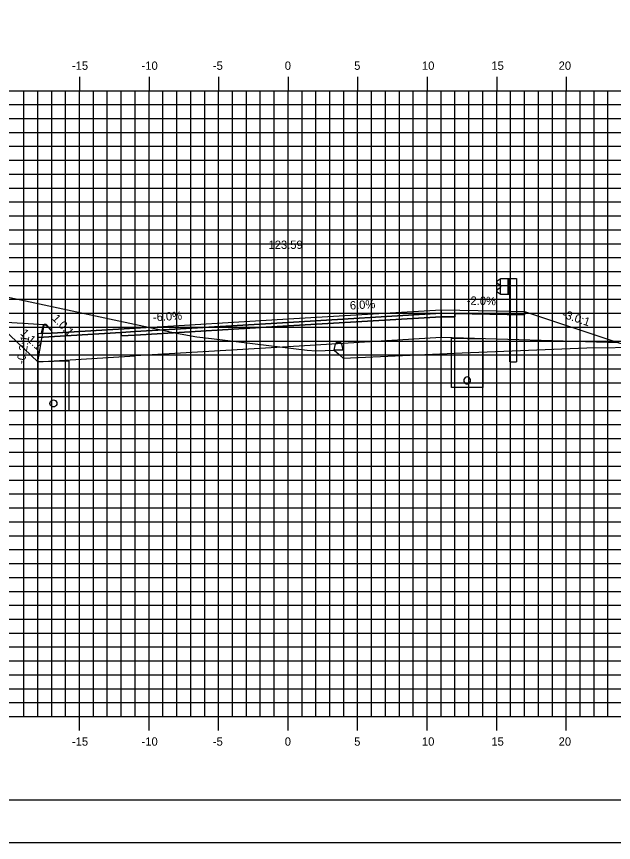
# Model space of a CAD drawing. Extents: x 850598 to 870284, y 366541 to 366651.
# Drawn here: x 866154.3 to 866197.3, y 366541.2 to 366600.6 of the extents above; entities that cross this region are included whole.
import ezdxf

# ---------------------------------------------------------------- set-up
doc = ezdxf.new("R2010")
doc.units = 0
for name, color, linetype in [('ANNOTATION', 7, 'Continuous'), ('BORDER', 7, 'Continuous'), ('D_Curb_Type_3M2_Lt', 7, 'Continuous'), ('D_Drainage_Underdrain', 7, 'Continuous'), ('D_Drainage_Underdrain_06in', 7, 'Continuous'), ('D_Guardrail_Beam_Rt', 7, 'Continuous'), ('D_Roadway_Berm', 7, 'Continuous'), ('D_Roadway_Centerline', 7, 'Continuous'), ('D_Roadway_Centerline_Text', 7, 'Continuous'), ('D_Roadway_Edge_Shoulder', 7, 'Continuous'), ('D_Roadway_Edge_TW', 7, 'Continuous'), ('D_Roadway_Pavement', 7, 'Continuous'), ('D_Roadway_SubGrade', 7, 'Continuous'), ('H_V ANNOTATION', 7, 'Continuous'), ('MAJOR', 7, 'Continuous'), ('MINOR', 7, 'Continuous'), ('PLOT BOUNDARY', 7, 'Continuous'), ('S_Curb_Type_3', 7, 'Continuous'), ('S_Roadway_Centerline', 7, 'Continuous')]:
    doc.layers.add(name, color=color, linetype=linetype)

msp = doc.modelspace()

# ---------------------------------------------------------------- linework, layer by layer
at = {"layer": 'BORDER'}
msp.add_line((866128.855, 366544.225), (866288.855, 366544.225), dxfattribs=at)
at = {"layer": 'D_Curb_Type_3M2_Lt'}
for p, q in [((866156.213, 366578.288), (866156.105, 366577.794)), ((866156.349, 366578.417), (866156.354, 366578.417)), ((866156.855, 366577.961), (866156.501, 366578.363)), ((866156.855, 366577.794), (866156.855, 366577.961)), ((866156.105, 366577.794), (866156.855, 366577.794))]:
    msp.add_line(p, q, dxfattribs=at)
msp.add_arc((866156.376, 366578.252), 0.167, 41.38705, 167.66476, dxfattribs=at)
at = {"layer": 'D_Drainage_Underdrain'}
for points in [[(866187.855, 366577.392), (866187.855, 366573.892), (866185.605, 366573.892), (866185.605, 366577.437)], [(866155.855, 366575.734), (866155.855, 366572.234), (866158.105, 366572.234), (866158.105, 366575.779)]]:
    msp.add_lwpolyline(points, close=True, dxfattribs=at)
at = {"layer": 'D_Drainage_Underdrain_06in'}
for points in [[(866186.73, 366574.642), (866186.653, 366574.629), (866186.583, 366574.594), (866186.528, 366574.539), (866186.492, 366574.469), (866186.48, 366574.392), (866186.492, 366574.314), (866186.528, 366574.245), (866186.583, 366574.189), (866186.653, 366574.154), (866186.73, 366574.142), (866186.807, 366574.154), (866186.877, 366574.189), (866186.932, 366574.245), (866186.968, 366574.314), (866186.98, 366574.392), (866186.968, 366574.469), (866186.932, 366574.539), (866186.877, 366574.594), (866186.807, 366574.629)], [(866156.98, 366572.984), (866157.057, 366572.971), (866157.127, 366572.936), (866157.182, 366572.881), (866157.218, 366572.811), (866157.23, 366572.734), (866157.218, 366572.656), (866157.182, 366572.587), (866157.127, 366572.531), (866157.057, 366572.496), (866156.98, 366572.484), (866156.903, 366572.496), (866156.833, 366572.531), (866156.778, 366572.587), (866156.742, 366572.656), (866156.73, 366572.734), (866156.742, 366572.811), (866156.778, 366572.881), (866156.833, 366572.936), (866156.903, 366572.971)]]:
    msp.add_lwpolyline(points, close=True, dxfattribs=at)
at = {"layer": 'D_Guardrail_Beam_Rt'}
for p, q in [((866189.036, 366581.633), (866188.893, 366581.533)), ((866188.893, 366581.39), (866189.088, 366581.254)), ((866189.126, 366581.653), (866189.053, 366581.64)), ((866189.126, 366581.727), (866189.813, 366581.727)), ((866189.126, 366580.561), (866189.126, 366581.727)), ((866189.647, 366581.727), (866189.647, 366580.561)), ((866189.751, 366581.727), (866189.751, 366580.561)), ((866189.813, 366581.727), (866190.284, 366581.727)), ((866189.813, 366581.727), (866189.813, 366580.561)), ((866190.284, 366581.727), (866190.284, 366575.727)), ((866189.088, 366581.034), (866188.893, 366580.898)), ((866189.122, 366581.19), (866189.122, 366581.099)), ((866188.893, 366580.755), (866189.036, 366580.655)), ((866189.053, 366580.648), (866189.126, 366580.635)), ((866189.813, 366580.561), (866189.126, 366580.561)), ((866189.793, 366575.727), (866189.793, 366580.561)), ((866189.793, 366575.727), (866190.284, 366575.727))]:
    msp.add_line(p, q, dxfattribs=at)
for centre, major_axis, start_param, end_param in [((866188.943, 366581.462), (-0.0877, 0), 5.323254, 7.243116), ((866189.06, 366581.599), (-0.0417, 0), 4.886922, 5.323254), ((866188.943, 366580.827), (-0.0877, 0), 5.323254, 7.243116), ((866189.043, 366581.19), (0.0789, 0), 0, 0.959931), ((866189.043, 366581.099), (0.0789, 0), 5.323254, 6.283185), ((866189.06, 366580.689), (-0.0417, 0), 0.959931, 1.396263)]:
    msp.add_ellipse(centre, major_axis=major_axis, ratio=0.995501, start_param=start_param, end_param=end_param, dxfattribs=at)
at = {"layer": 'D_Roadway_Berm'}
msp.add_lwpolyline([(866156.31, 366578.392), (866152.81, 366578.602)], dxfattribs=at)
at = {"layer": 'D_Roadway_Centerline'}
msp.add_lwpolyline([(866145.96, 366582.027), (866152.81, 366578.602), (866155.855, 366575.734), (866156.31, 366578.392), (866156.4, 366578.394), (866156.479, 366578.348), (866156.848, 366577.961), (866156.855, 366577.794), (866162.855, 366578.154), (866173.855, 366578.814), (866184.855, 366579.474), (866188.855, 366579.394), (866190.855, 366579.354), (866197.646, 366577.09), (866245.35, 366563.225), (866256.131, 366560.092), (866265.993, 366557.225), (866269.993, 366557.225)], dxfattribs=at)
at = {"layer": 'D_Roadway_Edge_Shoulder'}
for points in [[(866184.855, 366579.474), (866188.855, 366579.394), (866188.855, 366579.394), (866190.855, 366579.354), (866190.855, 366579.104), (866185.855, 366579.204), (866184.855, 366579.224)], [(866162.855, 366578.154), (866156.855, 366577.794), (866155.855, 366577.734), (866155.855, 366577.484), (866161.855, 366577.844), (866162.855, 366577.904)]]:
    msp.add_lwpolyline(points, close=True, dxfattribs=at)
at = {"layer": 'D_Roadway_Edge_TW'}
msp.add_lwpolyline([(866162.855, 366577.904), (866162.855, 366578.154), (866173.855, 366578.814), (866184.855, 366579.474), (866184.855, 366579.224), (866173.855, 366578.564)], close=True, dxfattribs=at)
at = {"layer": 'D_Roadway_Pavement'}
for points in [[(866162.855, 366577.654), (866162.855, 366577.904), (866173.855, 366578.564), (866184.855, 366579.224), (866184.855, 366578.974), (866173.855, 366578.314)], [(866184.855, 366579.224), (866185.855, 366579.204), (866185.855, 366578.954), (866184.855, 366578.974)], [(866162.855, 366577.904), (866161.855, 366577.844), (866161.855, 366577.594), (866162.855, 366577.654)]]:
    msp.add_lwpolyline(points, close=True, dxfattribs=at)
at = {"layer": 'D_Roadway_SubGrade'}
for points in [[(866184.855, 366578.974), (866185.855, 366578.954), (866185.855, 366579.204), (866190.855, 366579.104), (866190.855, 366579.354), (866197.646, 366577.09), (866184.855, 366577.474)], [(866162.855, 366576.154), (866162.855, 366577.654), (866173.855, 366578.314), (866184.855, 366578.974), (866184.855, 366577.474), (866173.855, 366576.814)], [(866162.855, 366577.654), (866161.855, 366577.594), (866161.855, 366577.844), (866155.855, 366577.484), (866155.855, 366575.734), (866162.855, 366576.154)]]:
    msp.add_lwpolyline(points, close=True, dxfattribs=at)
at = {"layer": 'MAJOR'}
for p, q in [((866158.855, 366596.227), (866158.855, 366595.225)), ((866158.855, 366596.227), (866158.855, 366595.225)), ((866163.855, 366596.227), (866163.855, 366595.225)), ((866163.855, 366596.227), (866163.855, 366595.225)), ((866168.855, 366596.227), (866168.855, 366595.225)), ((866168.855, 366596.227), (866168.855, 366595.225)), ((866173.855, 366596.227), (866173.855, 366595.225)), ((866173.855, 366596.227), (866173.855, 366595.225)), ((866178.855, 366596.227), (866178.855, 366595.225)), ((866178.855, 366596.227), (866178.855, 366595.225)), ((866183.855, 366596.227), (866183.855, 366595.225)), ((866183.855, 366596.227), (866183.855, 366595.225)), ((866188.855, 366596.227), (866188.855, 366595.225)), ((866188.855, 366596.227), (866188.855, 366595.225)), ((866193.855, 366596.227), (866193.855, 366595.225)), ((866193.855, 366596.227), (866193.855, 366595.225)), ((866133.855, 366595.225), (866273.855, 366595.225)), ((866133.855, 366595.225), (866273.855, 366595.225)), ((866133.855, 366595.225), (866273.855, 366595.225)), ((866133.855, 366595.225), (866273.855, 366595.225)), ((866158.855, 366550.225), (866158.855, 366595.225)), ((866158.855, 366550.225), (866158.855, 366595.225)), ((866163.855, 366550.225), (866163.855, 366595.225)), ((866163.855, 366550.225), (866163.855, 366595.225)), ((866168.855, 366550.225), (866168.855, 366595.225)), ((866168.855, 366550.225), (866168.855, 366595.225)), ((866173.855, 366550.225), (866173.855, 366595.225)), ((866173.855, 366550.225), (866173.855, 366595.225)), ((866178.855, 366550.225), (866178.855, 366595.225)), ((866178.855, 366550.225), (866178.855, 366595.225)), ((866183.855, 366550.225), (866183.855, 366595.225)), ((866183.855, 366550.225), (866183.855, 366595.225)), ((866188.855, 366550.225), (866188.855, 366595.225)), ((866188.855, 366550.225), (866188.855, 366595.225)), ((866193.855, 366550.225), (866193.855, 366595.225)), ((866193.855, 366550.225), (866193.855, 366595.225)), ((866133.855, 366590.225), (866273.855, 366590.225)), ((866133.855, 366590.225), (866273.855, 366590.225)), ((866133.855, 366585.225), (866273.855, 366585.225)), ((866133.855, 366585.225), (866273.855, 366585.225)), ((866133.855, 366580.225), (866273.855, 366580.225)), ((866133.855, 366580.225), (866273.855, 366580.225)), ((866133.855, 366575.225), (866273.855, 366575.225)), ((866133.855, 366575.225), (866273.855, 366575.225)), ((866133.855, 366570.225), (866273.855, 366570.225)), ((866133.855, 366570.225), (866273.855, 366570.225)), ((866133.855, 366565.225), (866273.855, 366565.225)), ((866133.855, 366565.225), (866273.855, 366565.225)), ((866133.855, 366560.225), (866273.855, 366560.225)), ((866133.855, 366560.225), (866273.855, 366560.225)), ((866133.855, 366555.225), (866273.855, 366555.225)), ((866133.855, 366555.225), (866273.855, 366555.225)), ((866133.855, 366550.225), (866273.855, 366550.225)), ((866133.855, 366550.225), (866273.855, 366550.225)), ((866133.855, 366550.225), (866273.855, 366550.225)), ((866133.855, 366550.225), (866273.855, 366550.225)), ((866158.855, 366549.223), (866158.855, 366550.225)), ((866158.855, 366549.223), (866158.855, 366550.225)), ((866163.855, 366549.223), (866163.855, 366550.225)), ((866163.855, 366549.223), (866163.855, 366550.225)), ((866168.855, 366549.223), (866168.855, 366550.225)), ((866168.855, 366549.223), (866168.855, 366550.225)), ((866173.855, 366549.223), (866173.855, 366550.225)), ((866173.855, 366549.223), (866173.855, 366550.225)), ((866178.855, 366549.223), (866178.855, 366550.225)), ((866178.855, 366549.223), (866178.855, 366550.225)), ((866183.855, 366549.223), (866183.855, 366550.225)), ((866183.855, 366549.223), (866183.855, 366550.225)), ((866188.855, 366549.223), (866188.855, 366550.225)), ((866188.855, 366549.223), (866188.855, 366550.225)), ((866193.855, 366549.223), (866193.855, 366550.225)), ((866193.855, 366549.223), (866193.855, 366550.225))]:
    msp.add_line(p, q, dxfattribs=at)
at = {"layer": 'MINOR'}
for p, q in [((866154.855, 366550.225), (866154.855, 366595.225)), ((866154.855, 366550.225), (866154.855, 366595.225)), ((866155.855, 366550.225), (866155.855, 366595.225)), ((866155.855, 366550.225), (866155.855, 366595.225)), ((866156.855, 366550.225), (866156.855, 366595.225)), ((866156.855, 366550.225), (866156.855, 366595.225)), ((866157.855, 366550.225), (866157.855, 366595.225)), ((866157.855, 366550.225), (866157.855, 366595.225)), ((866159.855, 366550.225), (866159.855, 366595.225)), ((866159.855, 366550.225), (866159.855, 366595.225)), ((866160.855, 366550.225), (866160.855, 366595.225)), ((866160.855, 366550.225), (866160.855, 366595.225)), ((866161.855, 366550.225), (866161.855, 366595.225)), ((866161.855, 366550.225), (866161.855, 366595.225)), ((866162.855, 366550.225), (866162.855, 366595.225)), ((866162.855, 366550.225), (866162.855, 366595.225)), ((866164.855, 366550.225), (866164.855, 366595.225)), ((866164.855, 366550.225), (866164.855, 366595.225)), ((866165.855, 366550.225), (866165.855, 366595.225)), ((866165.855, 366550.225), (866165.855, 366595.225)), ((866166.855, 366550.225), (866166.855, 366595.225)), ((866166.855, 366550.225), (866166.855, 366595.225)), ((866167.855, 366550.225), (866167.855, 366595.225)), ((866167.855, 366550.225), (866167.855, 366595.225)), ((866169.855, 366550.225), (866169.855, 366595.225)), ((866169.855, 366550.225), (866169.855, 366595.225)), ((866170.855, 366550.225), (866170.855, 366595.225)), ((866170.855, 366550.225), (866170.855, 366595.225)), ((866171.855, 366550.225), (866171.855, 366595.225)), ((866171.855, 366550.225), (866171.855, 366595.225)), ((866172.855, 366550.225), (866172.855, 366595.225)), ((866172.855, 366550.225), (866172.855, 366595.225)), ((866174.855, 366550.225), (866174.855, 366595.225)), ((866174.855, 366550.225), (866174.855, 366595.225)), ((866175.855, 366550.225), (866175.855, 366595.225)), ((866175.855, 366550.225), (866175.855, 366595.225)), ((866176.855, 366550.225), (866176.855, 366595.225)), ((866176.855, 366550.225), (866176.855, 366595.225)), ((866177.855, 366550.225), (866177.855, 366595.225)), ((866177.855, 366550.225), (866177.855, 366595.225)), ((866179.855, 366550.225), (866179.855, 366595.225)), ((866179.855, 366550.225), (866179.855, 366595.225)), ((866180.855, 366550.225), (866180.855, 366595.225)), ((866180.855, 366550.225), (866180.855, 366595.225)), ((866181.855, 366550.225), (866181.855, 366595.225)), ((866181.855, 366550.225), (866181.855, 366595.225)), ((866182.855, 366550.225), (866182.855, 366595.225)), ((866182.855, 366550.225), (866182.855, 366595.225)), ((866184.855, 366550.225), (866184.855, 366595.225)), ((866184.855, 366550.225), (866184.855, 366595.225)), ((866185.855, 366550.225), (866185.855, 366595.225)), ((866185.855, 366550.225), (866185.855, 366595.225)), ((866186.855, 366550.225), (866186.855, 366595.225)), ((866186.855, 366550.225), (866186.855, 366595.225)), ((866187.855, 366550.225), (866187.855, 366595.225)), ((866187.855, 366550.225), (866187.855, 366595.225)), ((866189.855, 366550.225), (866189.855, 366595.225)), ((866189.855, 366550.225), (866189.855, 366595.225)), ((866190.855, 366550.225), (866190.855, 366595.225)), ((866190.855, 366550.225), (866190.855, 366595.225)), ((866191.855, 366550.225), (866191.855, 366595.225)), ((866191.855, 366550.225), (866191.855, 366595.225)), ((866192.855, 366550.225), (866192.855, 366595.225)), ((866192.855, 366550.225), (866192.855, 366595.225)), ((866194.855, 366550.225), (866194.855, 366595.225)), ((866194.855, 366550.225), (866194.855, 366595.225)), ((866195.855, 366550.225), (866195.855, 366595.225)), ((866195.855, 366550.225), (866195.855, 366595.225)), ((866196.855, 366550.225), (866196.855, 366595.225)), ((866196.855, 366550.225), (866196.855, 366595.225)), ((866133.855, 366594.225), (866273.855, 366594.225)), ((866133.855, 366594.225), (866273.855, 366594.225)), ((866133.855, 366593.225), (866273.855, 366593.225)), ((866133.855, 366593.225), (866273.855, 366593.225)), ((866133.855, 366592.225), (866273.855, 366592.225)), ((866133.855, 366592.225), (866273.855, 366592.225)), ((866133.855, 366591.225), (866273.855, 366591.225)), ((866133.855, 366591.225), (866273.855, 366591.225)), ((866133.855, 366589.225), (866273.855, 366589.225)), ((866133.855, 366589.225), (866273.855, 366589.225)), ((866133.855, 366588.225), (866273.855, 366588.225)), ((866133.855, 366588.225), (866273.855, 366588.225)), ((866133.855, 366587.225), (866273.855, 366587.225)), ((866133.855, 366587.225), (866273.855, 366587.225)), ((866133.855, 366586.225), (866273.855, 366586.225)), ((866133.855, 366586.225), (866273.855, 366586.225)), ((866133.855, 366584.225), (866273.855, 366584.225)), ((866133.855, 366584.225), (866273.855, 366584.225)), ((866133.855, 366583.225), (866273.855, 366583.225)), ((866133.855, 366583.225), (866273.855, 366583.225)), ((866133.855, 366582.225), (866273.855, 366582.225)), ((866133.855, 366582.225), (866273.855, 366582.225)), ((866133.855, 366581.225), (866273.855, 366581.225)), ((866133.855, 366581.225), (866273.855, 366581.225)), ((866133.855, 366579.225), (866273.855, 366579.225)), ((866133.855, 366579.225), (866273.855, 366579.225)), ((866133.855, 366578.225), (866273.855, 366578.225)), ((866133.855, 366578.225), (866273.855, 366578.225)), ((866133.855, 366577.225), (866273.855, 366577.225)), ((866133.855, 366577.225), (866273.855, 366577.225)), ((866133.855, 366576.225), (866273.855, 366576.225)), ((866133.855, 366576.225), (866273.855, 366576.225)), ((866133.855, 366574.225), (866273.855, 366574.225)), ((866133.855, 366574.225), (866273.855, 366574.225)), ((866133.855, 366573.225), (866273.855, 366573.225)), ((866133.855, 366573.225), (866273.855, 366573.225)), ((866133.855, 366572.225), (866273.855, 366572.225)), ((866133.855, 366572.225), (866273.855, 366572.225)), ((866133.855, 366571.225), (866273.855, 366571.225)), ((866133.855, 366571.225), (866273.855, 366571.225)), ((866133.855, 366569.225), (866273.855, 366569.225)), ((866133.855, 366569.225), (866273.855, 366569.225)), ((866133.855, 366568.225), (866273.855, 366568.225)), ((866133.855, 366568.225), (866273.855, 366568.225)), ((866133.855, 366567.225), (866273.855, 366567.225)), ((866133.855, 366567.225), (866273.855, 366567.225)), ((866133.855, 366566.225), (866273.855, 366566.225)), ((866133.855, 366566.225), (866273.855, 366566.225)), ((866133.855, 366564.225), (866273.855, 366564.225)), ((866133.855, 366564.225), (866273.855, 366564.225)), ((866133.855, 366563.225), (866273.855, 366563.225)), ((866133.855, 366563.225), (866273.855, 366563.225)), ((866133.855, 366562.225), (866273.855, 366562.225)), ((866133.855, 366562.225), (866273.855, 366562.225)), ((866133.855, 366561.225), (866273.855, 366561.225)), ((866133.855, 366561.225), (866273.855, 366561.225)), ((866133.855, 366559.225), (866273.855, 366559.225)), ((866133.855, 366559.225), (866273.855, 366559.225)), ((866133.855, 366558.225), (866273.855, 366558.225)), ((866133.855, 366558.225), (866273.855, 366558.225)), ((866133.855, 366557.225), (866273.855, 366557.225)), ((866133.855, 366557.225), (866273.855, 366557.225)), ((866133.855, 366556.225), (866273.855, 366556.225)), ((866133.855, 366556.225), (866273.855, 366556.225)), ((866133.855, 366554.225), (866273.855, 366554.225)), ((866133.855, 366554.225), (866273.855, 366554.225)), ((866133.855, 366553.225), (866273.855, 366553.225)), ((866133.855, 366553.225), (866273.855, 366553.225)), ((866133.855, 366552.225), (866273.855, 366552.225)), ((866133.855, 366552.225), (866273.855, 366552.225)), ((866133.855, 366551.225), (866273.855, 366551.225)), ((866133.855, 366551.225), (866273.855, 366551.225))]:
    msp.add_line(p, q, dxfattribs=at)
at = {"layer": 'PLOT BOUNDARY'}
msp.add_lwpolyline([(866120.762, 366541.166), (866290.762, 366541.166), (866290.762, 366651.166), (866120.762, 366651.166)], close=True, dxfattribs=at)
at = {"layer": 'S_Curb_Type_3'}
for points in [[(866177.685, 366577.015), (866177.788, 366576.57), (866177.163, 366576.57), (866177.266, 366577.015)], [(866177.387, 366577.112), (866177.564, 366577.112)]]:
    msp.add_lwpolyline(points, dxfattribs=at)
for centre, start, end in [((866177.387, 366576.987), 90, 167.00538), ((866177.564, 366576.987), 12.99462, 90)]:
    msp.add_arc(centre, 0.125, start, end, dxfattribs=at)
at = {"layer": 'S_Roadway_Centerline'}
msp.add_lwpolyline([(866133.855, 366586.695), (866140.54, 366583.532), (866142.63, 366582.739), (866165.833, 366577.779), (866167.295, 366577.534), (866168.346, 366577.415), (866175.224, 366576.56), (866175.88, 366576.515), (866177.163, 366576.57), (866177.527, 366576.265), (866177.806, 366576.001), (866186.368, 366576.369), (866195.325, 366576.735), (866207.629, 366576.881)], dxfattribs=at)

# ---------------------------------------------------------------- texts
at = {"layer": 'ANNOTATION'}
for s, rotation, p in [('-2.0%', 358.85424, (866186.698, 366579.837)), ('6.0%', 3.43363, (866178.312, 366579.483)), ('1.0:1', 313.67771, (866156.846, 366578.811)), ('-6.0%', 3.43363, (866164.152, 366578.634)), ('-3.0:1', 341.56507, (866193.505, 366578.925)), ('1.1:1', 316.71407, (866154.558, 366577.73)), ('-0.2:1', 80.29417, (866154.909, 366575.533))]:
    msp.add_text(s, height=0.6, rotation=rotation, dxfattribs=at).set_placement(p)
at = {"layer": 'D_Roadway_Centerline'}
for s, p in [('C', (866173.85, 366578.814)), ('C', (866173.85, 366578.814)), ('L', (866173.855, 366578.807)), ('L', (866173.855, 366578.807))]:
    msp.add_text(s, height=0.0146, dxfattribs=at).set_placement(p)
at = {"layer": 'D_Roadway_Centerline_Text'}
msp.add_text('123.59', height=0.6, dxfattribs=at).set_placement((866172.448, 366583.846))
at = {"layer": 'H_V ANNOTATION'}
for s, p in [('-15', (866158.312, 366596.725)), ('-10', (866163.32, 366596.725)), ('-5', (866168.446, 366596.725)), ('0', (866173.614, 366596.725)), ('5', (866178.606, 366596.725)), ('10', (866183.48, 366596.725)), ('15', (866188.472, 366596.725)), ('20', (866193.309, 366596.725)), ('-15', (866158.312, 366548.125)), ('-10', (866163.32, 366548.125)), ('-5', (866168.446, 366548.125)), ('0', (866173.614, 366548.125)), ('5', (866178.606, 366548.125)), ('10', (866183.48, 366548.125)), ('15', (866188.472, 366548.125)), ('20', (866193.309, 366548.125))]:
    msp.add_text(s, height=0.6, dxfattribs=at).set_placement(p)
at = {"layer": 'S_Roadway_Centerline'}
for s, p in [('C', (866195.32, 366576.735)), ('L', (866195.325, 366576.728))]:
    msp.add_text(s, height=0.0146, dxfattribs=at).set_placement(p)

doc.saveas('drawing.dxf')
